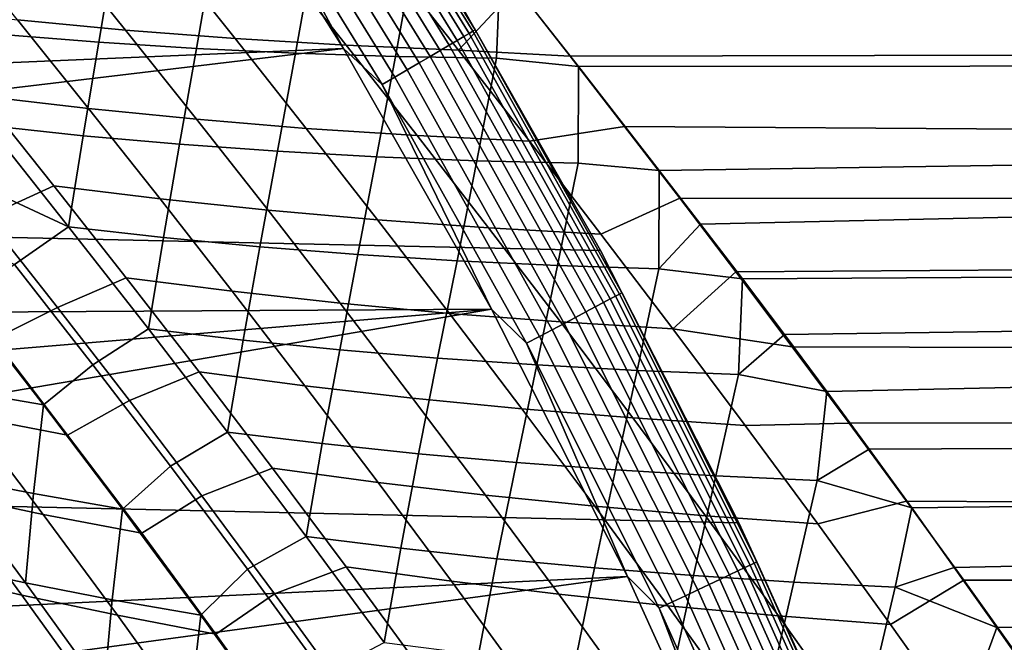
# Model space of a CAD drawing. Header units: metres. Extents: x -28 to 70, y -218 to 28.
# Tile 401 of 463: x 21.87 to 25.85, y 11.45 to 13.96. Entities that reach past the tile are written whole.
import ezdxf

# ---------------------------------------------------------------- set-up
doc = ezdxf.new("R2010")
doc.units = ezdxf.units.M
doc.layers.add('solid_10_261_432_XXX', color=7, linetype='CONTINUOUS')

msp = doc.modelspace()

# ---------------------------------------------------------------- linework, layer by layer
at = {"layer": 'solid_10_261_432_XXX'}
for points in [[(-22.95075, 15.149687, -5), (23.60734, 14.104733, -5), (24.216385, 13.031374, -5), (-23.60734, 14.104733, -5)], [(23.664457, 13.896369, -0.268066), (23.026613, 14.929526, -0.268066), (23.000416, 14.912541, -0.216316), (23.637535, 13.88056, -0.216316)], [(23.685799, 13.908901, -0.323206), (23.047379, 14.942989, -0.323206), (23.026613, 14.929526, -0.268066), (23.664457, 13.896369, -0.268066)], [(23.047379, 14.942989, -0.323206), (23.685799, 13.908901, -0.323206), (23.701246, 13.917973, -0.380929), (23.06241, 14.952735, -0.380929)], [(23.710575, 13.92345, -0.440391), (23.071487, 14.958621, -0.440391), (23.06241, 14.952735, -0.380929), (23.701246, 13.917973, -0.380929)], [(23.710575, 13.92345, -0.440391), (23.60734, 14.104733, -0.5), (23.071487, 14.958621, -0.440391)], [(23.605427, 13.861705, -0.16871), (22.969173, 14.892284, -0.16871), (22.933338, 14.86905, -0.125945), (23.568598, 13.840078, -0.125945)], [(23.637535, 13.88056, -0.216316), (23.000416, 14.912541, -0.216316), (22.969173, 14.892284, -0.16871), (23.605427, 13.861705, -0.16871)], [(22.533245, 14.87457), (16.964634, 14.007185), (17.293175, 13.599487), (23.177908, 13.84863)], [(22.705513, 14.721338, -0.003646), (22.533245, 14.87457), (23.177908, 13.84863)], [(23.568598, 13.840078, -0.125945), (22.933338, 14.86905, -0.125945), (22.893435, 14.843179, -0.088645), (23.52759, 13.815997, -0.088645)], [(23.483, 13.789813, -0.057356), (22.850046, 14.815047, -0.057356), (22.803808, 14.785069, -0.032535), (23.435482, 13.761909, -0.032535)], [(23.52759, 13.815997, -0.088645), (22.893435, 14.843179, -0.088645), (22.850046, 14.815047, -0.057356), (23.483, 13.789813, -0.057356)], [(23.435482, 13.761909, -0.032535), (22.803808, 14.785069, -0.032535), (22.755394, 14.753679, -0.014544), (23.385727, 13.732691, -0.014544)], [(23.385727, 13.732691, -0.014544), (22.755394, 14.753679, -0.014544), (22.705513, 14.721338, -0.003646), (23.334463, 13.702588, -0.003646)], [(23.334463, 13.702588, -0.003646), (22.705513, 14.721338, -0.003646), (23.177908, 13.84863)], [(23.877626, 14.093331, 99.809227), (23.664925, 14.363021, 100.082253), (69.439003, 14.61103, 100.34285), (69.439003, 13.936269, 99.654953)], [(24.128246, 13.775212, 128.499771), (54.200001, 13.80158, 128.474686), (54.200001, 14.474681, 127.801582), (23.81131, 14.178227, 128.105957)], [(23.642628, 13.841818, 99.547813), (23.357603, 14.203606, 99.903603), (23.664925, 14.363021, 100.082253), (23.877626, 14.093331, 99.809227)], [(21.859295, 13.963322, 99.304222), (21.574301, 14.314339, 99.658287), (22.011921, 14.276034, 99.752235), (22.296572, 13.922377, 99.398621)], [(21.79776, 13.904545, 128.800583), (22.187851, 13.873195, 128.697876), (22.253141, 14.261045, 128.203583), (21.858402, 14.282641, 128.289581)], [(22.296572, 13.922377, 99.398621), (22.011921, 14.276034, 99.752235), (22.455418, 14.24481, 99.824936), (22.739967, 13.888469, 99.471199)], [(22.187851, 13.873195, 128.697876), (22.58322, 13.847999, 128.613266), (22.652472, 14.245679, 128.135757), (22.253141, 14.261045, 128.203583)], [(22.739967, 13.888469, 99.471199), (22.455418, 14.24481, 99.824936), (22.904181, 14.220667, 99.875633), (23.18886, 13.861611, 99.521187)], [(22.58322, 13.847999, 128.613266), (22.983397, 13.828992, 128.547333), (23.055931, 14.23657, 128.086655), (22.652472, 14.245679, 128.135757)], [(23.18886, 13.861611, 99.521187), (22.904181, 14.220667, 99.875633), (23.357603, 14.203606, 99.903603), (23.642628, 13.841818, 99.547813)], [(22.983397, 13.828992, 128.547333), (23.387907, 13.816209, 128.500702), (23.463057, 14.233745, 128.05687), (23.055931, 14.23657, 128.086655)], [(23.387907, 13.816209, 128.500702), (23.796278, 13.809685, 128.473953), (23.81131, 14.178227, 128.105957), (23.463057, 14.233745, 128.05687)], [(23.796278, 13.809685, 128.473953), (24.128246, 13.775212, 128.499771), (23.81131, 14.178227, 128.105957)], [(-23.60734, 14.104733, -5), (24.216385, 13.031374, -5), (24.776649, 11.93179, -5), (-24.216385, 13.031374, -5)], [(23.60734, 14.104733, -0.5), (24.216375, 13.031393, -0.5), (24.216385, 13.031374, -5), (23.60734, 14.104733, -5)], [(23.710575, 13.92345, -0.440391), (24.216375, 13.031393, -0.5), (23.60734, 14.104733, -0.5)], [(23.642628, 13.841818, 99.547813), (23.877626, 14.093331, 99.809227), (24.094166, 13.81676, 99.53981)], [(24.094166, 13.81676, 99.53981), (23.877626, 14.093331, 99.809227), (69.439003, 13.936269, 99.654953)], [(21.716656, 13.655839, 98.845482), (21.428761, 14.011292, 99.188766), (21.859295, 13.963322, 99.304222), (22.146557, 13.605458, 98.961845)], [(22.146557, 13.605458, 98.961845), (21.859295, 13.963322, 99.304222), (22.296572, 13.922377, 99.398621), (22.583431, 13.562012, 99.056656)], [(24.31414, 13.533371, 99.274246), (24.094166, 13.81676, 99.53981), (69.439003, 13.936269, 99.654953), (69.439003, 13.229159, 99.000359)], [(21.740574, 13.53645, 129.307465), (22.124901, 13.495909, 129.187454), (22.187851, 13.873195, 128.697876), (21.79776, 13.904545, 128.800583)], [(22.583431, 13.562012, 99.056656), (22.296572, 13.922377, 99.398621), (22.739967, 13.888469, 99.471199), (23.026642, 13.52552, 99.129112)], [(24.255978, 12.83601, -0.268066), (23.664457, 13.896369, -0.268066), (23.637535, 13.88056, -0.216316), (24.228384, 12.821406, -0.216316)], [(24.277853, 12.847585, -0.323206), (23.685799, 13.908901, -0.323206), (23.664457, 13.896369, -0.268066), (24.255978, 12.83601, -0.268066)], [(23.685799, 13.908901, -0.323206), (24.277853, 12.847585, -0.323206), (24.293686, 12.855965, -0.380929), (23.701246, 13.917973, -0.380929)], [(24.303249, 12.861025, -0.440391), (23.710575, 13.92345, -0.440391), (23.701246, 13.917973, -0.380929), (24.293686, 12.855965, -0.380929)], [(24.303249, 12.861025, -0.440391), (24.216375, 13.031393, -0.5), (23.710575, 13.92345, -0.440391)], [(22.124901, 13.495909, 129.187454), (22.515186, 13.461386, 129.085358), (22.58322, 13.847999, 128.613266), (22.187851, 13.873195, 128.697876)], [(23.026642, 13.52552, 99.129112), (22.739967, 13.888469, 99.471199), (23.18886, 13.861611, 99.521187), (23.475559, 13.496007, 99.178444)], [(23.475559, 13.496007, 99.178444), (23.18886, 13.861611, 99.521187), (23.642628, 13.841818, 99.547813), (23.929548, 13.473494, 99.203842)], [(24.195471, 12.80399, -0.16871), (23.605427, 13.861705, -0.16871), (23.568598, 13.840078, -0.125945), (24.157722, 12.784014, -0.125945)], [(24.228384, 12.821406, -0.216316), (23.637535, 13.88056, -0.216316), (23.605427, 13.861705, -0.16871), (24.195471, 12.80399, -0.16871)], [(23.177908, 13.84863), (17.293175, 13.599487), (17.611902, 13.184114)], [(23.177908, 13.84863), (17.611902, 13.184114), (17.920666, 12.761259), (23.775867, 12.794847)], [(22.515186, 13.461386, 129.085358), (22.910948, 13.432925, 129.001801), (22.983397, 13.828992, 128.547333), (22.58322, 13.847999, 128.613266)], [(22.910948, 13.432925, 129.001801), (23.311705, 13.410566, 128.937439), (23.387907, 13.816209, 128.500702), (22.983397, 13.828992, 128.547333)], [(23.334463, 13.702588, -0.003646), (23.177908, 13.84863), (23.775867, 12.794847)], [(23.311705, 13.410566, 128.937439), (23.716974, 13.394353, 128.892853), (23.796278, 13.809685, 128.473953), (23.387907, 13.816209, 128.500702)], [(24.11569, 12.76177, -0.088645), (23.52759, 13.815997, -0.088645), (23.483, 13.789813, -0.057356), (24.069986, 12.737584, -0.057356)], [(24.157722, 12.784014, -0.125945), (23.568598, 13.840078, -0.125945), (23.52759, 13.815997, -0.088645), (24.11569, 12.76177, -0.088645)], [(23.929548, 13.473494, 99.203842), (23.642628, 13.841818, 99.547813), (24.094166, 13.81676, 99.53981), (24.31414, 13.533371, 99.274246)], [(24.069986, 12.737584, -0.057356), (23.483, 13.789813, -0.057356), (23.435482, 13.761909, -0.032535), (24.021278, 12.711809, -0.032535)], [(23.716974, 13.394353, 128.892853), (24.126276, 13.384324, 128.868713), (24.128246, 13.775212, 128.499771), (23.796278, 13.809685, 128.473953)], [(24.126276, 13.384324, 128.868713), (24.454275, 13.355562, 128.887207), (24.128246, 13.775212, 128.499771)], [(24.128246, 13.775212, 128.499771), (24.454275, 13.355562, 128.887207), (54.200001, 13.80158, 128.474686)], [(24.454275, 13.355562, 128.887207), (24.621433, 13.138967, 129.078705), (54.200001, 13.80158, 128.474686)], [(24.790546, 12.918009, 129.268433), (54.200001, 13.097215, 129.11499), (54.200001, 13.80158, 128.474686), (24.621433, 13.138967, 129.078705)], [(24.021278, 12.711809, -0.032535), (23.435482, 13.761909, -0.032535), (23.385727, 13.732691, -0.014544), (23.97028, 12.684821, -0.014544)], [(23.97028, 12.684821, -0.014544), (23.385727, 13.732691, -0.014544), (23.334463, 13.702588, -0.003646), (23.917736, 12.657015, -0.003646)], [(23.917736, 12.657015, -0.003646), (23.334463, 13.702588, -0.003646), (23.775867, 12.794847)], [(21.731926, 13.168502, 98.211273), (21.444824, 13.527205, 98.53418), (21.716656, 13.655839, 98.845482), (22.006876, 13.292779, 98.512917)], [(22.006876, 13.292779, 98.512917), (21.716656, 13.655839, 98.845482), (22.146557, 13.605458, 98.961845), (22.4361, 13.2402, 98.630142)], [(22.4361, 13.2402, 98.630142), (22.146557, 13.605458, 98.961845), (22.583431, 13.562012, 99.056656), (22.872505, 13.194427, 98.725357)], [(21.528782, 13.376423, 129.634628), (22.065718, 13.127613, 129.675278), (21.740574, 13.53645, 129.307465)], [(21.740574, 13.53645, 129.307465), (22.065718, 13.127613, 129.675278), (22.124901, 13.495909, 129.187454)], [(22.872505, 13.194427, 98.725357), (22.583431, 13.562012, 99.056656), (23.026642, 13.52552, 99.129112), (23.315445, 13.155491, 98.797745)], [(22.065718, 13.127613, 129.675278), (22.44982, 13.084505, 129.555191), (22.515186, 13.461386, 129.085358), (22.124901, 13.495909, 129.187454)], [(23.315445, 13.155491, 98.797745), (23.026642, 13.52552, 99.129112), (23.475559, 13.496007, 99.178444), (23.764277, 13.12342, 98.846497)], [(23.764277, 13.12342, 98.846497), (23.475559, 13.496007, 99.178444), (23.929548, 13.473494, 99.203842), (24.218355, 13.098242, 98.870811)], [(24.218355, 13.098242, 98.870811), (23.929548, 13.473494, 99.203842), (24.31414, 13.533371, 99.274246), (24.53726, 13.24317, 99.012726)], [(24.53726, 13.24317, 99.012726), (24.31414, 13.533371, 99.274246), (69.439003, 13.229159, 99.000359)], [(22.44982, 13.084505, 129.555191), (22.840061, 13.047284, 129.45343), (22.910948, 13.432925, 129.001801), (22.515186, 13.461386, 129.085358)], [(22.840061, 13.047284, 129.45343), (23.23595, 13.015993, 129.370636), (23.311705, 13.410566, 128.937439), (22.910948, 13.432925, 129.001801)], [(21.317892, 13.231299, 129.967834), (21.847206, 12.975713, 129.987274), (22.065718, 13.127613, 129.675278), (21.528782, 13.376423, 129.634628)], [(23.23595, 13.015993, 129.370636), (23.636995, 12.990678, 129.307449), (23.716974, 13.394353, 128.892853), (23.311705, 13.410566, 128.937439)], [(23.636995, 12.990678, 129.307449), (24.042707, 12.971385, 129.264526), (24.126276, 13.384324, 128.868713), (23.716974, 13.394353, 128.892853)], [(24.042707, 12.971385, 129.264526), (24.452595, 12.958158, 129.242508), (24.454275, 13.355562, 128.887207), (24.126276, 13.384324, 128.868713)], [(24.452595, 12.958158, 129.242508), (24.621433, 13.138967, 129.078705), (24.454275, 13.355562, 128.887207)], [(22.021238, 12.801371, 97.897408), (21.731926, 13.168502, 98.211273), (22.006876, 13.292779, 98.512917), (22.299427, 12.921535, 98.190048)], [(22.299427, 12.921535, 98.190048), (22.006876, 13.292779, 98.512917), (22.4361, 13.2402, 98.630142), (22.727926, 12.867004, 98.308121)], [(22.727926, 12.867004, 98.308121), (22.4361, 13.2402, 98.630142), (22.872505, 13.194427, 98.725357), (23.163792, 12.819118, 98.403763)], [(24.50902, 12.715674, 98.547852), (24.218355, 13.098242, 98.870811), (24.53726, 13.24317, 99.012726), (24.763456, 12.946264, 98.755516)], [(24.763456, 12.946264, 98.755516), (24.53726, 13.24317, 99.012726), (69.439003, 13.229159, 99.000359)], [(24.991659, 12.643182, 98.503227), (24.763456, 12.946264, 98.755516), (69.439003, 13.229159, 99.000359), (69.439003, 12.491341, 98.380577)], [(23.163792, 12.819118, 98.403763), (22.872505, 13.194427, 98.725357), (23.315445, 13.155491, 98.797745), (23.606367, 12.777913, 98.476158)], [(21.763889, 12.673267, 97.573524), (21.467161, 13.050402, 97.889938), (21.731926, 13.168502, 98.211273), (22.021238, 12.801371, 97.897408)], [(23.606367, 12.777913, 98.476158), (23.315445, 13.155491, 98.797745), (23.764277, 13.12342, 98.846497), (24.054996, 12.743421, 98.52446)], [(24.452595, 12.958158, 129.242508), (24.790546, 12.918009, 129.268433), (24.621433, 13.138967, 129.078705)], [(22.163525, 12.570654, 130.323776), (22.38858, 12.715227, 130.025543), (22.065718, 13.127613, 129.675278), (21.847206, 12.975713, 129.987274)], [(22.065718, 13.127613, 129.675278), (22.38858, 12.715227, 130.025543), (22.44982, 13.084505, 129.555191)], [(24.054996, 12.743421, 98.52446), (23.764277, 13.12342, 98.846497), (24.218355, 13.098242, 98.870811), (24.50902, 12.715674, 98.547852)], [(22.38858, 12.715227, 130.025543), (22.772236, 12.670135, 129.905167), (22.840061, 13.047284, 129.45343), (22.44982, 13.084505, 129.555191)], [(24.790546, 12.918009, 129.268433), (24.960432, 12.692801, 129.456161), (54.200001, 13.097215, 129.11499)], [(24.960432, 12.692801, 129.456161), (25.131458, 12.462806, 129.642197), (54.200001, 13.097215, 129.11499)], [(25.303425, 12.228646, 129.825928), (54.200001, 12.36318, 129.721069), (54.200001, 13.097215, 129.11499), (25.131458, 12.462806, 129.642197)], [(-24.216385, 13.031374, -5), (24.776649, 11.93179, -5), (25.28702, 10.80817, -5), (-24.776649, 11.93179, -5)], [(22.772236, 12.670135, 129.905167), (23.162184, 12.630762, 129.803467), (23.23595, 13.015993, 129.370636), (22.840061, 13.047284, 129.45343)], [(24.216375, 13.031393, -0.5), (24.77664, 11.931809, -0.5), (24.776649, 11.93179, -5), (24.216385, 13.031374, -5)], [(24.303249, 12.861025, -0.440391), (24.77664, 11.931809, -0.5), (24.216375, 13.031393, -0.5)], [(23.162184, 12.630762, 129.803467), (23.557926, 12.597155, 129.721115), (23.636995, 12.990678, 129.307449), (23.23595, 13.015993, 129.370636)], [(23.557926, 12.597155, 129.721115), (23.95896, 12.569359, 129.658768), (24.042707, 12.971385, 129.264526), (23.636995, 12.990678, 129.307449)], [(21.964262, 12.407859, 130.655441), (22.163525, 12.570654, 130.323776), (21.847206, 12.975713, 129.987274), (21.642159, 12.822378, 130.319717)], [(23.95896, 12.569359, 129.658768), (24.364784, 12.547422, 129.617065), (24.452595, 12.958158, 129.242508), (24.042707, 12.971385, 129.264526)], [(24.364784, 12.547422, 129.617065), (24.774899, 12.531392, 129.59671), (24.790546, 12.918009, 129.268433), (24.452595, 12.958158, 129.242508)], [(24.50902, 12.715674, 98.547852), (24.763456, 12.946264, 98.755516), (24.991659, 12.643182, 98.503227)], [(22.312395, 12.425394, 97.592461), (22.021238, 12.801371, 97.897408), (22.299427, 12.921535, 98.190048), (22.594091, 12.541625, 97.876381)], [(22.594091, 12.541625, 97.876381), (22.299427, 12.921535, 98.190048), (22.727926, 12.867004, 98.308121), (23.021826, 12.485415, 97.9953)], [(24.774899, 12.531392, 129.59671), (24.960432, 12.692801, 129.456161), (24.790546, 12.918009, 129.268433)], [(21.280327, 12.884287, 130.492172), (21.6035, 12.470614, 130.829269), (21.964262, 12.407859, 130.655441), (21.642159, 12.822378, 130.319717)], [(23.021826, 12.485415, 97.9953), (22.727926, 12.867004, 98.308121), (23.163792, 12.819118, 98.403763), (23.45709, 12.435659, 98.091415)], [(24.848349, 11.773422, -0.440391), (24.303249, 12.861025, -0.440391), (24.293686, 12.855965, -0.380929), (24.838572, 11.76879, -0.380929)], [(24.848349, 11.773422, -0.440391), (24.77664, 11.931809, -0.5), (24.303249, 12.861025, -0.440391)], [(23.45709, 12.435659, 98.091415), (23.163792, 12.819118, 98.403763), (23.606367, 12.777913, 98.476158), (23.899216, 12.392393, 98.163895)], [(24.771803, 11.737155, -0.216316), (24.228384, 12.821406, -0.216316), (24.195471, 12.80399, -0.16871), (24.738153, 11.721211, -0.16871)], [(24.800016, 11.750523, -0.268066), (24.255978, 12.83601, -0.268066), (24.228384, 12.821406, -0.216316), (24.771803, 11.737155, -0.216316)], [(24.822382, 11.76112, -0.323206), (24.277853, 12.847585, -0.323206), (24.255978, 12.83601, -0.268066), (24.800016, 11.750523, -0.268066)], [(24.277853, 12.847585, -0.323206), (24.822382, 11.76112, -0.323206), (24.838572, 11.76879, -0.380929), (24.293686, 12.855965, -0.380929)], [(23.775867, 12.794847), (17.920666, 12.761259), (18.219292, 12.331155)], [(23.775867, 12.794847), (18.219292, 12.331155), (18.507576, 11.8941)], [(23.775867, 12.794847), (18.507576, 11.8941), (18.785381, 11.450303), (24.325956, 11.715281)], [(22.062252, 12.286403, 97.266449), (21.763889, 12.673267, 97.573524), (22.021238, 12.801371, 97.897408), (22.312395, 12.425394, 97.592461)], [(23.917736, 12.657015, -0.003646), (23.775867, 12.794847), (24.325956, 11.715281)], [(24.699558, 11.702925, -0.125945), (24.157722, 12.784014, -0.125945), (24.11569, 12.76177, -0.088645), (24.656582, 11.682562, -0.088645)], [(24.738153, 11.721211, -0.16871), (24.195471, 12.80399, -0.16871), (24.157722, 12.784014, -0.125945), (24.699558, 11.702925, -0.125945)], [(21.662312, 12.362419, 97.082443), (21.36268, 12.748558, 97.391289), (21.763889, 12.673267, 97.573524), (22.062252, 12.286403, 97.266449)], [(23.899216, 12.392393, 98.163895), (23.606367, 12.777913, 98.476158), (24.054996, 12.743421, 98.52446), (24.347528, 12.355651, 98.211876)], [(24.347528, 12.355651, 98.211876), (24.054996, 12.743421, 98.52446), (24.50902, 12.715674, 98.547852), (24.801359, 12.325468, 98.234535)], [(24.656582, 11.682562, -0.088645), (24.11569, 12.76177, -0.088645), (24.069986, 12.737584, -0.057356), (24.609852, 11.66042, -0.057356)], [(22.477554, 12.160357, 130.645035), (22.709011, 12.298436, 130.359406), (22.38858, 12.715227, 130.025543), (22.163525, 12.570654, 130.323776)], [(22.38858, 12.715227, 130.025543), (22.709011, 12.298436, 130.359406), (22.772236, 12.670135, 129.905167)], [(24.560053, 11.636826, -0.032535), (24.021278, 12.711809, -0.032535), (23.97028, 12.684821, -0.014544), (24.507912, 11.61212, -0.014544)], [(24.609852, 11.66042, -0.057356), (24.069986, 12.737584, -0.057356), (24.021278, 12.711809, -0.032535), (24.560053, 11.636826, -0.032535)], [(24.801359, 12.325468, 98.234535), (24.50902, 12.715674, 98.547852), (24.991659, 12.643182, 98.503227), (25.222204, 12.333762, 98.255852)], [(22.709011, 12.298436, 130.359406), (23.092047, 12.251915, 130.238541), (23.162184, 12.630762, 129.803467), (22.772236, 12.670135, 129.905167)], [(24.507912, 11.61212, -0.014544), (23.97028, 12.684821, -0.014544), (23.917736, 12.657015, -0.003646), (24.454187, 11.586665, -0.003646)], [(24.774899, 12.531392, 129.59671), (25.131458, 12.462806, 129.642197), (24.960432, 12.692801, 129.456161)], [(23.092047, 12.251915, 130.238541), (23.481506, 12.210917, 130.136673), (23.557926, 12.597155, 129.721115), (23.162184, 12.630762, 129.803467)], [(24.454187, 11.586665, -0.003646), (23.917736, 12.657015, -0.003646), (24.325956, 11.715281)], [(25.222204, 12.333762, 98.255852), (24.991659, 12.643182, 98.503227), (69.439003, 12.491341, 98.380577)], [(23.481506, 12.210917, 130.136673), (23.876877, 12.175488, 130.054489), (23.95896, 12.569359, 129.658768), (23.557926, 12.597155, 129.721115)], [(22.283945, 11.986836, 130.975922), (22.477554, 12.160357, 130.645035), (22.163525, 12.570654, 130.323776), (21.964262, 12.407859, 130.655441)], [(22.604946, 12.040185, 97.296486), (22.312395, 12.425394, 97.592461), (22.594091, 12.541625, 97.876381), (22.890429, 12.152658, 97.571938)], [(22.890429, 12.152658, 97.571938), (22.594091, 12.541625, 97.876381), (23.021826, 12.485415, 97.9953), (23.317383, 12.095066, 97.691696)], [(23.876877, 12.175488, 130.054489), (24.277649, 12.145674, 129.992645), (24.364784, 12.547422, 129.617065), (23.95896, 12.569359, 129.658768)], [(24.277649, 12.145674, 129.992645), (24.683308, 12.12152, 129.951828), (24.774899, 12.531392, 129.59671), (24.364784, 12.547422, 129.617065)], [(24.683308, 12.12152, 129.951828), (25.09334, 12.103074, 129.932693), (25.131458, 12.462806, 129.642197), (24.774899, 12.531392, 129.59671)], [(21.573061, 12.117872, 131.342926), (21.92429, 12.049863, 131.151154), (21.964262, 12.407859, 130.655441), (21.6035, 12.470614, 130.829269)], [(23.317383, 12.095066, 97.691696), (23.021826, 12.485415, 97.9953), (23.45709, 12.435659, 98.091415), (23.752005, 12.043707, 97.788315)], [(25.09334, 12.103074, 129.932693), (25.303425, 12.228646, 129.825928), (25.131458, 12.462806, 129.642197)], [(25.453621, 12.019086, 98.014336), (25.222204, 12.333762, 98.255852), (69.439003, 12.491341, 98.380577), (69.439003, 11.724526, 97.79705)], [(21.57457, 12.047759, 96.577522), (21.27252, 12.44433, 96.878784), (21.662312, 12.362419, 97.082443), (21.963007, 11.965738, 96.783119)], [(22.361755, 11.889383, 96.968788), (22.062252, 12.286403, 97.266449), (22.312395, 12.425394, 97.592461), (22.604946, 12.040185, 97.296486)], [(23.752005, 12.043707, 97.788315), (23.45709, 12.435659, 98.091415), (23.899216, 12.392393, 98.163895), (24.193607, 11.998614, 97.860954)], [(21.92429, 12.049863, 131.151154), (22.283945, 11.986836, 130.975922), (21.964262, 12.407859, 130.655441)], [(24.193607, 11.998614, 97.860954), (23.899216, 12.392393, 98.163895), (24.347528, 12.355651, 98.211876), (24.641508, 11.959822, 97.908745)], [(21.963007, 11.965738, 96.783119), (21.662312, 12.362419, 97.082443), (22.062252, 12.286403, 97.266449), (22.361755, 11.889383, 96.968788)], [(24.641508, 11.959822, 97.908745), (24.347528, 12.355651, 98.211876), (24.801359, 12.325468, 98.234535), (25.095022, 11.927362, 97.93084)], [(25.303425, 12.228646, 129.825928), (25.475334, 11.99163, 130.006271), (54.200001, 12.36318, 129.721069)], [(25.475334, 11.99163, 130.006271), (25.647047, 11.75182, 130.183167), (54.200001, 12.36318, 129.721069)], [(25.818806, 11.509048, 130.356705), (54.200001, 11.601138, 130.291519), (54.200001, 12.36318, 129.721069), (25.647047, 11.75182, 130.183167)], [(25.095022, 11.927362, 97.93084), (24.801359, 12.325468, 98.234535), (25.222204, 12.333762, 98.255852), (25.453621, 12.019086, 98.014336)], [(22.78912, 11.743918, 130.951981), (23.026886, 11.876231, 130.677841), (22.709011, 12.298436, 130.359406), (22.477554, 12.160357, 130.645035)], [(22.709011, 12.298436, 130.359406), (23.026886, 11.876231, 130.677841), (23.092047, 12.251915, 130.238541)], [(23.026886, 11.876231, 130.677841), (23.409197, 11.828791, 130.556381), (23.481506, 12.210917, 130.136673), (23.092047, 12.251915, 130.238541)], [(25.09334, 12.103074, 129.932693), (25.475334, 11.99163, 130.006271), (25.303425, 12.228646, 129.825928)], [(21.230654, 12.190729, 131.550552), (21.551277, 11.760894, 131.861511), (21.892347, 11.688721, 131.652054), (21.573061, 12.117872, 131.342926)], [(23.409197, 11.828791, 130.556381), (23.798038, 11.786651, 130.454193), (23.876877, 12.175488, 130.054489), (23.481506, 12.210917, 130.136673)], [(22.600952, 11.558406, 131.282043), (22.78912, 11.743918, 130.951981), (22.477554, 12.160357, 130.645035), (22.283945, 11.986836, 130.975922)], [(22.898434, 11.64537, 97.009521), (22.604946, 12.040185, 97.296486), (22.890429, 12.152658, 97.571938), (23.187986, 11.754248, 97.276764)], [(23.187986, 11.754248, 97.276764), (22.890429, 12.152658, 97.571938), (23.317383, 12.095066, 97.691696), (23.614164, 11.695594, 97.397339)], [(23.798038, 11.786651, 130.454193), (24.192884, 11.749854, 130.371964), (24.277649, 12.145674, 129.992645), (23.876877, 12.175488, 130.054489)], [(24.192884, 11.749854, 130.371964), (24.59321, 11.718445, 130.310379), (24.683308, 12.12152, 129.951828), (24.277649, 12.145674, 129.992645)], [(21.5007, 11.726897, 96.059387), (21.196964, 12.135284, 96.35289), (21.57457, 12.047759, 96.577522), (21.876921, 11.639908, 96.286049)], [(21.573061, 12.117872, 131.342926), (21.892347, 11.688721, 131.652054), (21.92429, 12.049863, 131.151154)], [(24.59321, 11.718445, 130.310379), (24.998491, 11.692465, 130.270111), (25.09334, 12.103074, 129.932693), (24.683308, 12.12152, 129.951828)], [(24.998491, 11.692465, 130.270111), (25.408201, 11.671958, 130.251831), (25.475334, 11.99163, 130.006271), (25.09334, 12.103074, 129.932693)], [(23.614164, 11.695594, 97.397339), (23.317383, 12.095066, 97.691696), (23.752005, 12.043707, 97.788315), (24.04812, 11.642922, 97.494492)], [(21.876921, 11.639908, 96.286049), (21.57457, 12.047759, 96.577522), (21.963007, 11.965738, 96.783119), (22.264124, 11.558188, 96.493431)], [(21.892347, 11.688721, 131.652054), (22.242373, 11.621182, 131.458664), (22.283945, 11.986836, 130.975922), (21.92429, 12.049863, 131.151154)], [(22.661779, 11.481893, 96.680641), (22.361755, 11.889383, 96.968788), (22.604946, 12.040185, 97.296486), (22.898434, 11.64537, 97.009521)], [(24.04812, 11.642922, 97.494492), (23.752005, 12.043707, 97.788315), (24.193607, 11.998614, 97.860954), (24.489153, 11.596264, 97.567352)], [(22.242373, 11.621182, 131.458664), (22.600952, 11.558406, 131.282043), (22.283945, 11.986836, 130.975922)], [(24.489153, 11.596264, 97.567352), (24.193607, 11.998614, 97.860954), (24.641508, 11.959822, 97.908745), (24.936563, 11.555647, 97.615074)], [(25.389656, 11.521103, 97.63678), (25.095022, 11.927362, 97.93084), (25.453621, 12.019086, 98.014336), (25.685627, 11.699456, 97.778938)], [(25.408201, 11.671958, 130.251831), (25.647047, 11.75182, 130.183167), (25.475334, 11.99163, 130.006271)], [(25.685627, 11.699456, 97.778938), (25.453621, 12.019086, 98.014336), (69.439003, 11.724526, 97.79705)], [(22.264124, 11.558188, 96.493431), (21.963007, 11.965738, 96.783119), (22.361755, 11.889383, 96.968788), (22.661779, 11.481893, 96.680641)], [(24.936563, 11.555647, 97.615074), (24.641508, 11.959822, 97.908745), (25.095022, 11.927362, 97.93084), (25.389656, 11.521103, 97.63678)], [(-24.776649, 11.93179, -5), (25.28702, 10.80817, -5), (25.74646, 9.662806, -5), (-25.28702, 10.80817, -5)], [(24.77664, 11.931809, -0.5), (25.287012, 10.808193, -0.5), (25.28702, 10.80817, -5), (24.776649, 11.93179, -5)], [(24.848349, 11.773422, -0.440391), (25.287012, 10.808193, -0.5), (24.77664, 11.931809, -0.5)], [(23.09804, 11.320434, 131.245499), (23.342081, 11.447605, 130.981918), (23.026886, 11.876231, 130.677841), (22.78912, 11.743918, 130.951981)], [(23.026886, 11.876231, 130.677841), (23.342081, 11.447605, 130.981918), (23.409197, 11.828791, 130.556381)], [(21.219572, 11.837574, 132.086365), (21.538261, 11.396599, 132.385468), (21.868628, 11.321306, 132.158707), (21.551277, 11.760894, 131.861511)], [(23.342081, 11.447605, 130.981918), (23.723633, 11.399709, 130.859772), (23.798038, 11.786651, 130.454193), (23.409197, 11.828791, 130.556381)], [(23.723633, 11.399709, 130.859772), (24.111792, 11.356865, 130.757156), (24.192884, 11.749854, 130.371964), (23.798038, 11.786651, 130.454193)], [(21.551277, 11.760894, 131.861511), (21.868628, 11.321306, 132.158707), (22.208488, 11.250309, 131.947525), (21.892347, 11.688721, 131.652054)], [(23.192125, 11.240807, 96.731735), (22.898434, 11.64537, 97.009521), (23.187986, 11.754248, 97.276764), (23.486202, 11.346103, 96.990952)], [(23.486202, 11.346103, 96.990952), (23.187986, 11.754248, 97.276764), (23.614164, 11.695594, 97.397339), (23.911633, 11.28672, 97.112312)], [(24.111792, 11.356865, 130.757156), (24.506021, 11.319115, 130.674744), (24.59321, 11.718445, 130.310379), (24.192884, 11.749854, 130.371964)], [(25.295509, 10.642035, -0.268066), (24.800016, 11.750523, -0.268066), (24.771803, 11.737155, -0.216316), (25.266731, 10.629928, -0.216316)], [(25.318319, 10.651631, -0.323206), (24.822382, 11.76112, -0.323206), (24.800016, 11.750523, -0.268066), (25.295509, 10.642035, -0.268066)], [(24.822382, 11.76112, -0.323206), (25.318319, 10.651631, -0.323206), (25.334833, 10.658578, -0.380929), (24.838572, 11.76879, -0.380929)], [(24.838572, 11.76879, -0.380929), (25.334833, 10.658578, -0.380929), (25.344805, 10.662773, -0.440391), (24.848349, 11.773422, -0.440391)], [(25.344805, 10.662773, -0.440391), (25.287012, 10.808193, -0.5), (24.848349, 11.773422, -0.440391)], [(25.408201, 11.671958, 130.251831), (25.818806, 11.509048, 130.356705), (25.647047, 11.75182, 130.183167)], [(24.325956, 11.715281), (18.785381, 11.450303), (19.052567, 10.999988)], [(24.325956, 11.715281), (19.052567, 10.999988), (19.308937, 10.543476), (24.827059, 10.612121)], [(21.803459, 11.306914, 95.776131), (21.5007, 11.726897, 96.059387), (21.876921, 11.639908, 96.286049), (22.178471, 11.220864, 96.004639)], [(22.91503, 11.121663, 131.574722), (23.09804, 11.320434, 131.245499), (22.78912, 11.743918, 130.951981), (22.600952, 11.558406, 131.282043)], [(24.454187, 11.586665, -0.003646), (24.325956, 11.715281), (24.827059, 10.612121)], [(24.506021, 11.319115, 130.674744), (24.905785, 11.286494, 130.61322), (24.998491, 11.692465, 130.270111), (24.59321, 11.718445, 130.310379)], [(25.232409, 10.615487, -0.16871), (24.738153, 11.721211, -0.16871), (24.699558, 11.702925, -0.125945), (25.193043, 10.598926, -0.125945)], [(25.266731, 10.629928, -0.216316), (24.771803, 11.737155, -0.216316), (24.738153, 11.721211, -0.16871), (25.232409, 10.615487, -0.16871)], [(25.917669, 11.375363, 97.550041), (25.685627, 11.699456, 97.778938), (69.439003, 11.724526, 97.79705), (69.439003, 10.930497, 97.251144)], [(21.892347, 11.688721, 131.652054), (22.208488, 11.250309, 131.947525), (22.242373, 11.621182, 131.458664)], [(23.911633, 11.28672, 97.112312), (23.614164, 11.695594, 97.397339), (24.04812, 11.642922, 97.494492), (24.344923, 11.233045, 97.209999)], [(25.149208, 10.580484, -0.088645), (24.656582, 11.682562, -0.088645), (24.609852, 11.66042, -0.057356), (25.101545, 10.560431, -0.057356)], [(25.193043, 10.598926, -0.125945), (24.699558, 11.702925, -0.125945), (24.656582, 11.682562, -0.088645), (25.149208, 10.580484, -0.088645)], [(24.905785, 11.286494, 130.61322), (25.310543, 11.259044, 130.573257), (25.408201, 11.671958, 130.251831), (24.998491, 11.692465, 130.270111)], [(25.310543, 11.259044, 130.573257), (25.719759, 11.2368, 130.555542), (25.818806, 11.509048, 130.356705), (25.408201, 11.671958, 130.251831)], [(25.684805, 11.10649, 97.352386), (25.389656, 11.521103, 97.63678), (25.685627, 11.699456, 97.778938), (25.917669, 11.375363, 97.550041)], [(22.178471, 11.220864, 96.004639), (21.876921, 11.639908, 96.286049), (22.264124, 11.558188, 96.493431), (22.5646, 11.13984, 96.213646)], [(22.9613, 11.063981, 96.402252), (22.661779, 11.481893, 96.680641), (22.898434, 11.64537, 97.009521), (23.192125, 11.240807, 96.731735)], [(24.344923, 11.233045, 97.209999), (24.04812, 11.642922, 97.494492), (24.489153, 11.596264, 97.567352), (24.785358, 11.185099, 97.28315)], [(25.050751, 10.539062, -0.032535), (24.560053, 11.636826, -0.032535), (24.507912, 11.61212, -0.014544), (24.997566, 10.516687, -0.014544)], [(25.101545, 10.560431, -0.057356), (24.609852, 11.66042, -0.057356), (24.560053, 11.636826, -0.032535), (25.050751, 10.539062, -0.032535)], [(22.208488, 11.250309, 131.947525), (22.557428, 11.183722, 131.75264), (22.600952, 11.558406, 131.282043), (22.242373, 11.621182, 131.458664)], [(24.997566, 10.516687, -0.014544), (24.507912, 11.61212, -0.014544), (24.454187, 11.586665, -0.003646), (24.94277, 10.493634, -0.003646)], [(24.94277, 10.493634, -0.003646), (24.454187, 11.586665, -0.003646), (24.827059, 10.612121)], [(24.785358, 11.185099, 97.28315), (24.489153, 11.596264, 97.567352), (24.936563, 11.555647, 97.615074), (25.232224, 11.142906, 97.330894)], [(25.818806, 11.509048, 130.356705), (25.989956, 11.264763, 130.525894), (54.200001, 11.601138, 130.291519)], [(22.5646, 11.13984, 96.213646), (22.264124, 11.558188, 96.493431), (22.661779, 11.481893, 96.680641), (22.9613, 11.063981, 96.402252)], [(22.557428, 11.183722, 131.75264), (22.91503, 11.121663, 131.574722), (22.600952, 11.558406, 131.282043)], [(25.232224, 11.142906, 97.330894), (24.936563, 11.555647, 97.615074), (25.389656, 11.521103, 97.63678), (25.684805, 11.10649, 97.352386)], [(25.719759, 11.2368, 130.555542), (25.989956, 11.264763, 130.525894), (25.818806, 11.509048, 130.356705)]]:
    msp.add_3dface(points, dxfattribs=at)

doc.saveas('drawing.dxf')
